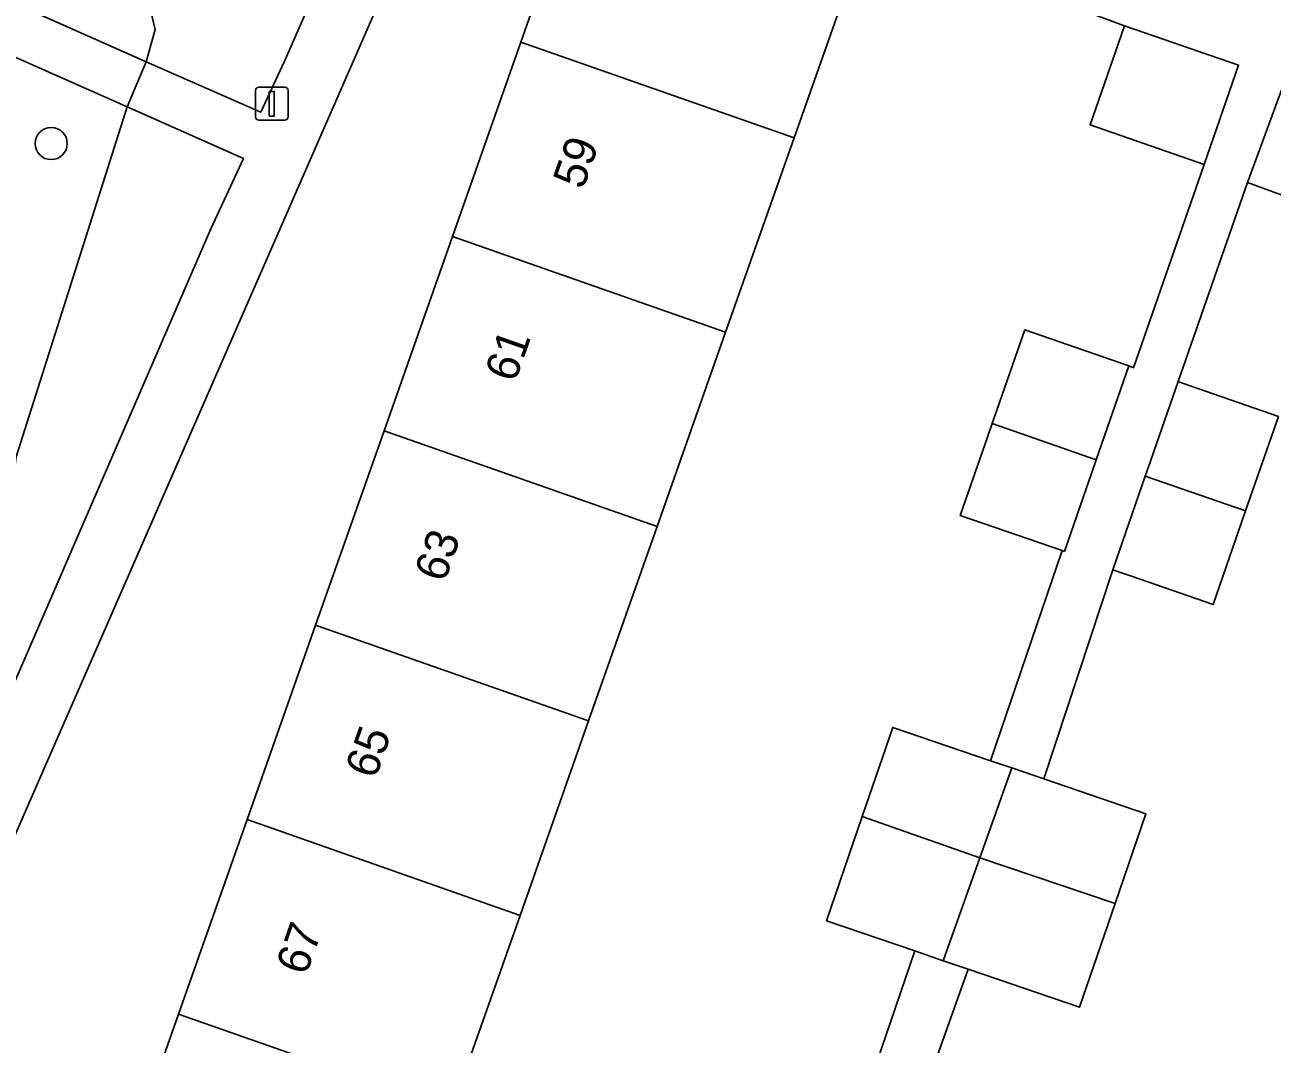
# Model space of a CAD drawing. Extents: x 163266 to 164362, y 381528 to 382286.
# Drawn here: x 163663.56 to 163701.49, y 381767.56 to 381798.56 of the extents above; entities that cross this region are included whole.
import ezdxf

# ---------------------------------------------------------------- set-up
doc = ezdxf.new("R2010")
doc.units = 0
for name, color, linetype in [('IMGEO_Boom', 7, 'Continuous'), ('IMGEO_Erf', 7, 'Continuous'), ('IMGEO_Groenvoorziening', 7, 'Continuous'), ('IMGEO_Lichtmast', 7, 'Continuous'), ('IMGEO_Pand', 7, 'Continuous'), ('IMGEO_Pand_nummerreeks', 7, 'Continuous'), ('IMGEO_Voetpad_open', 7, 'Continuous')]:
    doc.layers.add(name, color=color, linetype=linetype)

msp = doc.modelspace()

# ---------------------------------------------------------------- linework, layer by layer
at = {"layer": 'IMGEO_Boom'}
msp.add_circle((163664.364, 381794.954), 0.489, dxfattribs=at)
at = {"layer": 'IMGEO_Erf'}
for points in [[(163666.153, 381762.56), (163668.236, 381768.474), (163670.319, 381774.388), (163672.403, 381780.302), (163674.486, 381786.216), (163676.569, 381792.13), (163678.652, 381798.043), (163681.001, 381804.712), (163683.186, 381803.942), (163686.047, 381811.989), (163683.111, 381813.033)], [(163679.851, 381811.893), (163653.323, 381751.193), (163653.198, 381750)], [(163689.96, 381777.195), (163692.927, 381776.181), (163695.11, 381782.57), (163692.014, 381783.644), (163692.619, 381785.386), (163692.838, 381786.018), (163692.983, 381786.435), (163693.974, 381789.288), (163697.139, 381788.189), (163697.285, 381788.135), (163699.434, 381794.32), (163695.961, 381795.52), (163697.003, 381798.534), (163689.18, 381801.438), (163686.959, 381795.132), (163684.876, 381789.218), (163682.793, 381783.305), (163680.71, 381777.391), (163678.626, 381771.476), (163676.543, 381765.562)], [(163704.043, 381792.564), (163700.753, 381793.774), (163698.637, 381787.711), (163698.736, 381787.677), (163701.688, 381786.651), (163700.841, 381784.213), (163700.75, 381783.951), (163700.691, 381783.782), (163699.7, 381780.928), (163697.218, 381781.79), (163696.979, 381781.873), (163696.648, 381781.987), (163694.549, 381775.627), (163697.652, 381774.566), (163696.72, 381771.838), (163695.641, 381768.681), (163692.255, 381769.838), (163685.981, 381752.231)], [(163654.407, 381748.271), (163655.729, 381747.8), (163672.674, 381741.768), (163673.8, 381744.928), (163680.889, 381742.403), (163682.521, 381746.988), (163679.366, 381748.112), (163680.039, 381750), (163680.371, 381750.934), (163681.413, 381753.858), (163684.568, 381752.734), (163686.678, 381758.808), (163683.635, 381759.864), (163684.442, 381762.191), (163684.543, 381762.481), (163685.579, 381765.465), (163688.592, 381764.42), (163690.634, 381770.392), (163687.948, 381771.31), (163689.033, 381774.482), (163689.96, 381777.195)]]:
    msp.add_lwpolyline(points, dxfattribs=at)
at = {"layer": 'IMGEO_Groenvoorziening'}
msp.add_lwpolyline([(163675.953, 381815.49), (163675.631, 381815.598), (163673.083, 381808.276), (163671.945, 381807.337), (163670.285, 381806.507), (163669.274, 381807.048), (163670.194, 381809.286), (163668.78, 381810.415), (163668.449, 381809.65), (163664.786, 381801.179), (163666.314, 381800.803), (163667.198, 381799.774), (163667.523, 381798.42), (163667.255, 381797.445), (163670.736, 381795.905), (163671.522, 381797.593), (163676.148, 381808.181)], dxfattribs=at)
for points in [[(163664.786, 381801.179), (163663.828, 381798.962), (163667.255, 381797.445), (163667.523, 381798.42), (163667.198, 381799.774), (163666.314, 381800.803)], [(163666.67, 381796.073), (163663.271, 381797.586), (163658.074, 381785.559), (163658.57, 381780.442), (163658.462, 381777.229), (163659.472, 381776.615), (163662.541, 381779.539), (163663.299, 381785.424)], [(163669.214, 381792.364), (163670.212, 381794.497), (163666.67, 381796.073), (163663.299, 381785.424), (163662.541, 381779.539), (163659.472, 381776.615), (163658.462, 381777.229), (163658.57, 381780.442), (163658.074, 381785.559), (163657.922, 381785.206), (163651.958, 381771.509), (163658.866, 381768.438), (163661.227, 381773.927)]]:
    msp.add_lwpolyline(points, close=True, dxfattribs=at)
at = {"layer": 'IMGEO_Lichtmast'}
for p, q in [((163670.576, 381795.767), (163670.576, 381796.567)), ((163670.576, 381796.567), (163670.576, 381795.767)), ((163670.676, 381796.667), (163671.466, 381796.667)), ((163671.466, 381796.667), (163670.676, 381796.667)), ((163671.566, 381796.567), (163671.566, 381795.767)), ((163671.566, 381795.767), (163671.566, 381796.567)), ((163671.466, 381795.667), (163670.676, 381795.667)), ((163670.676, 381795.667), (163671.466, 381795.667))]:
    msp.add_line(p, q, dxfattribs=at)
msp.add_lwpolyline([(163670.996, 381796.542), (163671.146, 381796.542), (163671.146, 381795.792), (163670.996, 381795.792), (163670.996, 381796.542)], dxfattribs=at)
for centre, start, end in [((163670.676, 381796.567), 90, 180), ((163670.676, 381796.567), 90, 180), ((163671.466, 381796.567), 0, 90), ((163671.466, 381796.567), 360, 90), ((163670.676, 381795.767), 180, 270), ((163670.676, 381795.767), 180, 270), ((163671.466, 381795.767), 270, 0), ((163671.466, 381795.767), 270, 0)]:
    msp.add_arc(centre, 0.1, start, end, dxfattribs=at)
at = {"layer": 'IMGEO_Pand'}
for points in [[(163689.18, 381801.438), (163685.957, 381802.573), (163686.08, 381802.923), (163685.717, 381803.051), (163683.186, 381803.942), (163681.001, 381804.712), (163678.652, 381798.043), (163686.959, 381795.132)], [(163699.434, 381794.32), (163700.476, 381797.334), (163697.003, 381798.534), (163695.961, 381795.52)], [(163676.569, 381792.13), (163684.876, 381789.218), (163686.959, 381795.132), (163678.652, 381798.043)], [(163701.825, 381796.689), (163700.753, 381793.774), (163704.043, 381792.564), (163705.115, 381795.479)], [(163674.486, 381786.216), (163682.793, 381783.305), (163684.876, 381789.218), (163676.569, 381792.13)], [(163697.139, 381788.189), (163693.974, 381789.288), (163692.983, 381786.435), (163696.148, 381785.337)], [(163698.637, 381787.711), (163697.899, 381785.587), (163697.788, 381785.267), (163697.698, 381785.01), (163697.64, 381784.841), (163700.691, 381783.782), (163700.75, 381783.951), (163700.841, 381784.213), (163701.688, 381786.651), (163698.736, 381787.677)], [(163696.148, 381785.337), (163692.983, 381786.435), (163692.838, 381786.018), (163692.619, 381785.386), (163692.014, 381783.644), (163695.11, 381782.57), (163695.179, 381782.546), (163695.761, 381784.222), (163696.003, 381784.919)], [(163672.403, 381780.302), (163680.71, 381777.391), (163682.793, 381783.305), (163674.486, 381786.216)], [(163700.691, 381783.782), (163697.64, 381784.841), (163696.648, 381781.987), (163696.979, 381781.873), (163697.218, 381781.79), (163699.7, 381780.928)], [(163672.403, 381780.302), (163670.319, 381774.388), (163678.626, 381771.476), (163680.71, 381777.391)], [(163693.577, 381775.959), (163692.927, 381776.181), (163689.96, 381777.195), (163689.033, 381774.482), (163692.609, 381773.229)], [(163697.652, 381774.566), (163694.549, 381775.627), (163693.577, 381775.959), (163692.609, 381773.229), (163696.72, 381771.838)], [(163676.543, 381765.562), (163678.626, 381771.476), (163670.319, 381774.388), (163668.236, 381768.474)], [(163692.609, 381773.229), (163689.033, 381774.482), (163687.948, 381771.31), (163690.634, 381770.392), (163691.497, 381770.097)], [(163696.72, 381771.838), (163692.609, 381773.229), (163691.497, 381770.097), (163692.255, 381769.838), (163695.641, 381768.681)], [(163676.543, 381765.562), (163668.236, 381768.474), (163666.153, 381762.56), (163674.46, 381759.649)]]:
    msp.add_lwpolyline(points, close=True, dxfattribs=at)
at = {"layer": 'IMGEO_Voetpad_open'}
for points in [[(163644.651, 381754.746), (163645.084, 381755.742), (163648.873, 381764.447), (163651.365, 381770.102), (163651.958, 381771.509), (163657.922, 381785.206), (163658.074, 381785.559), (163663.271, 381797.586), (163666.67, 381796.073), (163667.255, 381797.445), (163663.828, 381798.962), (163664.786, 381801.179), (163668.449, 381809.65), (163668.78, 381810.415), (163670.398, 381814.16)], [(163653.198, 381750), (163653.323, 381751.193), (163679.851, 381811.893)], [(163677.678, 381811.648), (163676.148, 381808.181), (163671.522, 381797.593), (163670.736, 381795.905), (163667.255, 381797.445), (163666.67, 381796.073), (163670.212, 381794.497), (163669.214, 381792.364), (163661.227, 381773.927), (163658.866, 381768.438), (163651.958, 381771.509)], [(163689.18, 381801.438), (163697.003, 381798.534), (163700.476, 381797.334), (163699.434, 381794.32), (163697.285, 381788.135), (163697.139, 381788.189), (163696.148, 381785.337), (163696.003, 381784.919), (163695.761, 381784.222), (163695.179, 381782.546), (163695.11, 381782.57), (163692.927, 381776.181), (163693.577, 381775.959), (163694.549, 381775.627), (163696.648, 381781.987), (163697.64, 381784.841), (163697.698, 381785.01), (163697.788, 381785.267), (163697.899, 381785.587), (163698.637, 381787.711), (163700.753, 381793.774), (163701.825, 381796.689)]]:
    msp.add_lwpolyline(points, dxfattribs=at)
msp.add_lwpolyline([(163692.255, 381769.838), (163691.497, 381770.097), (163690.634, 381770.392), (163688.592, 381764.42), (163688.782, 381764.354), (163688.64, 381763.944), (163687.746, 381761.37), (163687.646, 381761.079), (163687.464, 381760.556), (163686.838, 381758.752), (163686.678, 381758.808), (163684.568, 381752.734), (163683.594, 381750), (163683.532, 381749.826), (163682.521, 381746.988), (163680.889, 381742.403), (163681.065, 381742.34), (163679.939, 381739.182), (163681.177, 381738.741), (163683.934, 381746.485), (163684.936, 381749.297), (163685.186, 381750), (163685.981, 381752.231)], close=True, dxfattribs=at)

# ---------------------------------------------------------------- texts
at = {"layer": 'IMGEO_Pand_nummerreeks'}
for s, p in [('59', (163680.538, 381793.526)), ('61', (163678.47, 381787.655)), ('63', (163676.327, 381781.571)), ('65', (163674.222, 381775.593)), ('67', (163672.116, 381769.615))]:
    msp.add_text(s, height=1, rotation=70.5954, dxfattribs=at).set_placement(p)

doc.saveas('drawing.dxf')
